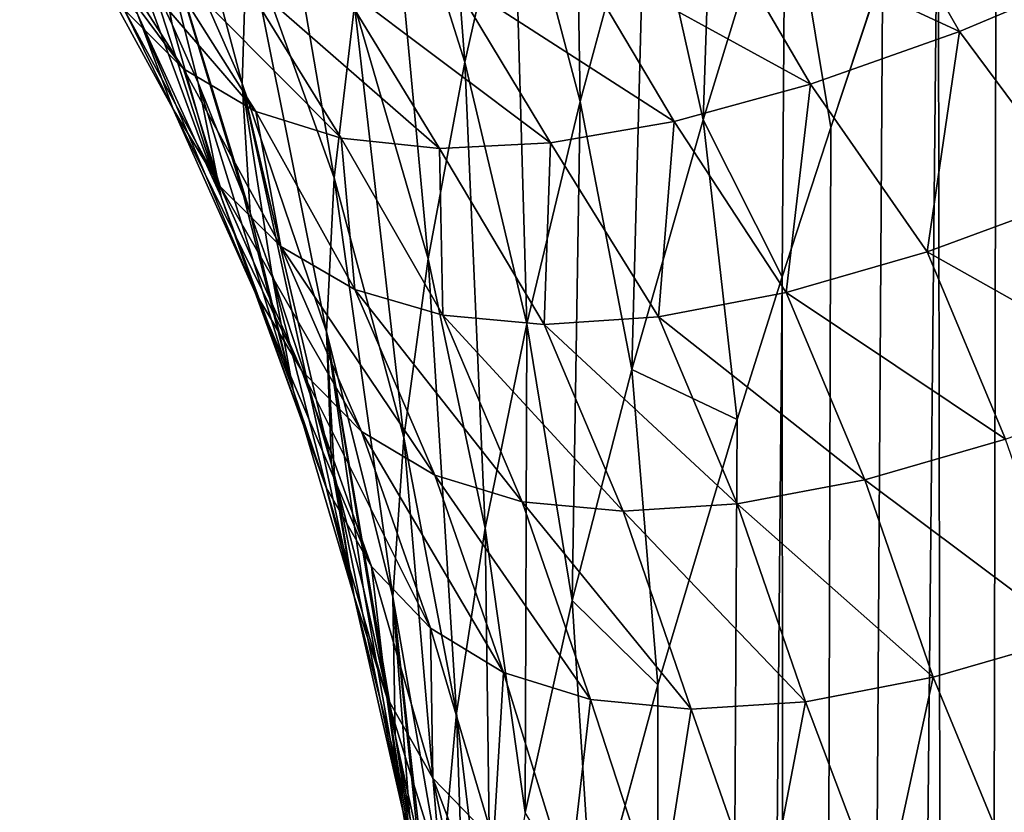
# Model space of a CAD drawing. Header units: metres. Extents: x -105 to 105, y -72 to 59.
# Tile 249 of 414: x -23.84 to -22.03, y -20.34 to -18.89. Entities that reach past the tile are written whole.
import ezdxf

# ---------------------------------------------------------------- set-up
doc = ezdxf.new("R2010")
doc.units = ezdxf.units.M
doc.layers.add('solid_509431_AD150_SW0001', color=7, linetype='CONTINUOUS')

msp = doc.modelspace()

# ---------------------------------------------------------------- linework, layer by layer
at = {"layer": 'solid_509431_AD150_SW0001'}
for points in [[(-21.811831, -17.51713, -13.546851), (-21.709316, -45.799999, -13.846418), (-22.101099, -45.799999, -12.617217)], [(-21.930765, -17.856762, -13.181198), (-21.811831, -17.51713, -13.546851), (-22.101099, -45.799999, -12.617217)], [(-22.044149, -18.183224, -12.811666), (-21.930765, -17.856762, -13.181198), (-22.101099, -45.799999, -12.617217)], [(-23.165861, -18.509912, -8.541439), (-23.086012, -18.127981, -9.242693), (-23.022078, -18.964365, -8.75092)], [(-23.086012, -18.127981, -9.242693), (-22.933374, -18.569557, -9.465773), (-23.022078, -18.964365, -8.75092)], [(-22.690262, -18.594568, -10.421729), (-22.551714, -18.119747, -11.116223), (-22.583651, -19.070663, -10.698814)], [(-22.551714, -18.119747, -11.116223), (-22.432859, -18.578514, -11.406165), (-22.583651, -19.070663, -10.698814)], [(-22.933374, -18.569557, -9.465773), (-22.824608, -18.142521, -10.165627), (-22.809645, -19.036787, -9.708496)], [(-22.824608, -18.142521, -10.165627), (-22.690262, -18.594568, -10.421729), (-22.809645, -19.036787, -9.708496)], [(-22.151781, -18.496555, -12.438587), (-22.044149, -18.183224, -12.811666), (-22.101099, -45.799999, -12.617217)], [(-23.619642, -18.578037, -6.086848), (-23.615685, -18.311844, -6.792102), (-23.431828, -19.003731, -6.2237)], [(-23.615685, -18.311844, -6.792102), (-23.423107, -18.729803, -6.941895), (-23.431828, -19.003731, -6.2237)], [(-23.423107, -18.729803, -6.941895), (-23.391928, -18.422169, -7.650547), (-23.262564, -19.177515, -7.105607)], [(-23.391928, -18.422169, -7.650547), (-23.225128, -18.860096, -7.828719), (-23.262564, -19.177515, -7.105607)], [(-22.151781, -18.496555, -12.438587), (-22.101099, -45.799999, -12.617217), (-22.423342, -45.799999, -11.367982)], [(-22.253414, -18.796906, -12.062535), (-22.151781, -18.496555, -12.438587), (-22.423342, -45.799999, -11.367982)], [(-23.225128, -18.860096, -7.828719), (-23.165861, -18.509912, -8.541439), (-23.089426, -19.326538, -8.022986)], [(-23.165861, -18.509912, -8.541439), (-23.022078, -18.964365, -8.75092), (-23.089426, -19.326538, -8.022986)], [(-23.840891, -18.570837, -3.025026), (-23.648663, -18.867676, -3.102503), (-23.53973, -18.97673, -2.383369)], [(-23.730108, -18.678516, -2.307783), (-23.840891, -18.570837, -3.025026), (-23.53973, -18.97673, -2.383369)], [(-23.619642, -18.578037, -6.086848), (-23.431828, -19.003731, -6.2237), (-23.417105, -19.241587, -5.494967)], [(-23.429138, -19.209547, -5.485817), (-23.619642, -18.578037, -6.086848), (-23.417105, -19.241587, -5.494967)], [(-23.560171, -18.895378, -5.396097), (-23.600784, -18.808748, -5.371358), (-23.619642, -18.578037, -6.086848)], [(-23.512674, -19.002621, -5.426723), (-23.560171, -18.895378, -5.396097), (-23.619642, -18.578037, -6.086848)], [(-23.429138, -19.209547, -5.485817), (-23.512674, -19.002621, -5.426723), (-23.619642, -18.578037, -6.086848)], [(-23.022078, -18.964365, -8.75092), (-22.933374, -18.569557, -9.465773), (-22.908329, -19.445976, -8.97842)], [(-22.933374, -18.569557, -9.465773), (-22.809645, -19.036787, -9.708496), (-22.908329, -19.445976, -8.97842)], [(-22.583651, -19.070663, -10.698814), (-22.432859, -18.578514, -11.406165), (-22.438086, -19.359228, -11.302949)], [(-22.432859, -18.578514, -11.406165), (-22.348892, -19.084425, -11.68388), (-22.438086, -19.359228, -11.302949)], [(-22.432859, -18.578514, -11.406165), (-22.253414, -18.796906, -12.062535), (-22.348892, -19.084425, -11.68388)], [(-22.809645, -19.036787, -9.708496), (-22.690262, -18.594568, -10.421729), (-22.714817, -19.529675, -9.970862)], [(-22.690262, -18.594568, -10.421729), (-22.583651, -19.070663, -10.698814), (-22.714817, -19.529675, -9.970862)], [(-22.289385, -18.599375, 2.671397), (-22.565861, -18.698092, 1.971354), (-22.112045, -18.908043, 2.602298)], [(-22.289385, -18.599375, 2.671397), (-22.112045, -18.908043, 2.602298), (-21.814156, -18.782606, 3.294207)], [(-23.470158, -19.212334, -4.695472), (-23.66935, -18.671778, -5.332242), (-23.600784, -18.808748, -5.371358)], [(-23.623817, -18.877438, -4.606027), (-23.66935, -18.671778, -5.332242), (-23.470158, -19.212334, -4.695472)], [(-23.730108, -18.678516, -2.307783), (-23.53973, -18.97673, -2.383369), (-23.406607, -19.055479, -1.664621)], [(-23.59514, -18.755766, -1.590784), (-23.730108, -18.678516, -2.307783), (-23.406607, -19.055479, -1.664621)], [(-22.565861, -18.698092, 1.971354), (-22.818495, -18.767904, 1.265036), (-22.38641, -19.005175, 1.902154)], [(-22.565861, -18.698092, 1.971354), (-22.38641, -19.005175, 1.902154), (-22.112045, -18.908043, 2.602298)], [(-23.734591, -18.728426, -3.820486), (-23.623817, -18.877438, -4.606027), (-23.558865, -19.051043, -3.873505)], [(-23.648663, -18.867676, -3.102503), (-23.734591, -18.728426, -3.820486), (-23.558865, -19.051043, -3.873505)], [(-23.431828, -19.003731, -6.2237), (-23.423107, -18.729803, -6.941895), (-23.276819, -19.46034, -6.372131)], [(-23.423107, -18.729803, -6.941895), (-23.262564, -19.177515, -7.105607), (-23.276819, -19.46034, -6.372131)], [(-23.59514, -18.755766, -1.590784), (-23.406607, -19.055479, -1.664621), (-23.249311, -19.104177, -0.946882)], [(-23.436024, -18.802883, -0.874561), (-23.59514, -18.755766, -1.590784), (-23.249311, -19.104177, -0.946882)], [(-22.818495, -18.767904, 1.265036), (-23.047543, -18.808683, 0.55425), (-22.637114, -19.073557, 1.195483)], [(-22.818495, -18.767904, 1.265036), (-22.637114, -19.073557, 1.195483), (-22.38641, -19.005175, 1.902154)], [(-22.348892, -19.084425, -11.68388), (-22.253414, -18.796906, -12.062535), (-22.423342, -45.799999, -11.367982)], [(-21.814156, -18.782606, 3.294207), (-22.112045, -18.908043, 2.602298), (-21.888138, -19.209362, 2.697474)], [(-23.470158, -19.212334, -4.695472), (-23.600784, -18.808748, -5.371358), (-23.560171, -18.895378, -5.396097)], [(-23.436024, -18.802883, -0.874561), (-23.249311, -19.104177, -0.946882), (-23.068417, -19.123222, -0.23045)], [(-23.253355, -18.820389, -0.159354), (-23.436024, -18.802883, -0.874561), (-23.068417, -19.123222, -0.23045)], [(-23.047543, -18.808683, 0.55425), (-23.253355, -18.820389, -0.159354), (-22.864359, -19.112953, 0.484072)], [(-23.047543, -18.808683, 0.55425), (-22.864359, -19.112953, 0.484072), (-22.637114, -19.073557, 1.195483)], [(-23.253355, -18.820389, -0.159354), (-23.068417, -19.123222, -0.23045), (-22.864359, -19.112953, 0.484072)], [(-23.648663, -18.867676, -3.102503), (-23.558865, -19.051043, -3.873505), (-23.471895, -19.193129, -3.137337)], [(-23.53973, -18.97673, -2.383369), (-23.648663, -18.867676, -3.102503), (-23.471895, -19.193129, -3.137337)], [(-23.262564, -19.177515, -7.105607), (-23.225128, -18.860096, -7.828719), (-23.134066, -19.654964, -7.283237)], [(-23.225128, -18.860096, -7.828719), (-23.089426, -19.326538, -8.022986), (-23.134066, -19.654964, -7.283237)], [(-23.623817, -18.877438, -4.606027), (-23.470158, -19.212334, -4.695472), (-23.407486, -19.38843, -3.95764)], [(-23.558865, -19.051043, -3.873505), (-23.623817, -18.877438, -4.606027), (-23.407486, -19.38843, -3.95764)], [(-23.470158, -19.212334, -4.695472), (-23.560171, -18.895378, -5.396097), (-23.512674, -19.002621, -5.426723)], [(-22.112045, -18.908043, 2.602298), (-22.38641, -19.005175, 1.902154), (-22.171764, -19.313736, 1.983854)], [(-22.112045, -18.908043, 2.602298), (-22.171764, -19.313736, 1.983854), (-21.888138, -19.209362, 2.697474)], [(-23.53973, -18.97673, -2.383369), (-23.471895, -19.193129, -3.137337), (-23.360712, -19.303606, -2.400131)], [(-23.406607, -19.055479, -1.664621), (-23.53973, -18.97673, -2.383369), (-23.360712, -19.303606, -2.400131)], [(-23.089426, -19.326538, -8.022986), (-23.022078, -18.964365, -8.75092), (-22.984823, -19.821487, -8.233347)], [(-23.022078, -18.964365, -8.75092), (-22.908329, -19.445976, -8.97842), (-22.984823, -19.821487, -8.233347)], [(-23.337688, -19.567741, -4.789032), (-23.512674, -19.002621, -5.426723), (-23.429138, -19.209547, -5.485817)], [(-23.470158, -19.212334, -4.695472), (-23.512674, -19.002621, -5.426723), (-23.337688, -19.567741, -4.789032)], [(-23.431828, -19.003731, -6.2237), (-23.276819, -19.46034, -6.372131), (-23.267353, -19.704729, -5.62723)], [(-23.311659, -19.553074, -5.583921), (-23.431828, -19.003731, -6.2237), (-23.267353, -19.704729, -5.62723)], [(-23.37685, -19.353539, -5.526938), (-23.417105, -19.241587, -5.494967), (-23.431828, -19.003731, -6.2237)], [(-23.311659, -19.553074, -5.583921), (-23.37685, -19.353539, -5.526938), (-23.431828, -19.003731, -6.2237)], [(-22.38641, -19.005175, 1.902154), (-22.637114, -19.073557, 1.195483), (-22.430916, -19.388369, 1.262666)], [(-22.38641, -19.005175, 1.902154), (-22.430916, -19.388369, 1.262666), (-22.171764, -19.313736, 1.983854)], [(-23.558865, -19.051043, -3.873505), (-23.407486, -19.38843, -3.95764), (-23.322224, -19.532299, -3.216074)], [(-23.471895, -19.193129, -3.137337), (-23.558865, -19.051043, -3.873505), (-23.322224, -19.532299, -3.216074)], [(-22.908329, -19.445976, -8.97842), (-22.809645, -19.036787, -9.708496), (-22.82461, -19.954748, -9.223938)], [(-22.809645, -19.036787, -9.708496), (-22.714817, -19.529675, -9.970862), (-22.82461, -19.954748, -9.223938)], [(-23.406607, -19.055479, -1.664621), (-23.360712, -19.303606, -2.400131), (-23.224236, -19.382553, -1.663572)], [(-23.249311, -19.104177, -0.946882), (-23.406607, -19.055479, -1.664621), (-23.224236, -19.382553, -1.663572)], [(-22.714817, -19.529675, -9.970862), (-22.583651, -19.070663, -10.698814), (-22.520872, -19.621613, -10.920149)], [(-22.583651, -19.070663, -10.698814), (-22.438086, -19.359228, -11.302949), (-22.520872, -19.621613, -10.920149)], [(-22.637114, -19.073557, 1.195483), (-22.864359, -19.112953, 0.484072), (-22.665668, -19.432844, 0.535786)], [(-22.637114, -19.073557, 1.195483), (-22.665668, -19.432844, 0.535786), (-22.430916, -19.388369, 1.262666)], [(-22.438086, -19.359228, -11.302949), (-22.348892, -19.084425, -11.68388), (-22.423342, -45.799999, -11.367982)], [(-23.249311, -19.104177, -0.946882), (-23.224236, -19.382553, -1.663572), (-23.062544, -19.430206, -0.928396)], [(-23.068417, -19.123222, -0.23045), (-23.249311, -19.104177, -0.946882), (-23.062544, -19.430206, -0.928396)], [(-22.864359, -19.112953, 0.484072), (-23.068417, -19.123222, -0.23045), (-22.876213, -19.446875, -0.195023)], [(-23.068417, -19.123222, -0.23045), (-23.062544, -19.430206, -0.928396), (-22.876213, -19.446875, -0.195023)], [(-22.864359, -19.112953, 0.484072), (-22.876213, -19.446875, -0.195023), (-22.665668, -19.432844, 0.535786)], [(-23.276819, -19.46034, -6.372131), (-23.262564, -19.177515, -7.105607), (-23.154629, -19.947849, -6.532135)], [(-23.262564, -19.177515, -7.105607), (-23.134066, -19.654964, -7.283237), (-23.154629, -19.947849, -6.532135)], [(-23.471895, -19.193129, -3.137337), (-23.322224, -19.532299, -3.216074), (-23.212454, -19.644218, -2.473485)], [(-23.360712, -19.303606, -2.400131), (-23.471895, -19.193129, -3.137337), (-23.212454, -19.644218, -2.473485)], [(-23.470158, -19.212334, -4.695472), (-23.337688, -19.567741, -4.789032), (-23.277395, -19.746683, -4.044255)], [(-23.407486, -19.38843, -3.95764), (-23.470158, -19.212334, -4.695472), (-23.277395, -19.746683, -4.044255)], [(-23.337688, -19.567741, -4.789032), (-23.429138, -19.209547, -5.485817), (-23.417105, -19.241587, -5.494967)], [(-21.888138, -19.209362, 2.697474), (-22.171764, -19.313736, 1.983854), (-21.744513, -19.553568, 2.65059)], [(-23.337688, -19.567741, -4.789032), (-23.417105, -19.241587, -5.494967), (-23.37685, -19.353539, -5.526938)], [(-23.360712, -19.303606, -2.400131), (-23.212454, -19.644218, -2.473485), (-23.077209, -19.724432, -1.731714)], [(-23.224236, -19.382553, -1.663572), (-23.360712, -19.303606, -2.400131), (-23.077209, -19.724432, -1.731714)], [(-22.171764, -19.313736, 1.983854), (-22.430916, -19.388369, 1.262666), (-22.027714, -19.65794, 1.934822)], [(-22.171764, -19.313736, 1.983854), (-22.027714, -19.65794, 1.934822), (-21.744513, -19.553568, 2.65059)], [(-23.134066, -19.654964, -7.283237), (-23.089426, -19.326538, -8.022986), (-23.037622, -20.162138, -7.474778)], [(-23.089426, -19.326538, -8.022986), (-22.984823, -19.821487, -8.233347), (-23.037622, -20.162138, -7.474778)], [(-23.225424, -19.947655, -4.871447), (-23.37685, -19.353539, -5.526938), (-23.311659, -19.553074, -5.583921)], [(-23.337688, -19.567741, -4.789032), (-23.37685, -19.353539, -5.526938), (-23.225424, -19.947655, -4.871447)], [(-22.438086, -19.359228, -11.302949), (-22.423342, -45.799999, -11.367982), (-22.675034, -45.799999, -10.102643)], [(-22.520872, -19.621613, -10.920149), (-22.438086, -19.359228, -11.302949), (-22.675034, -45.799999, -10.102643)], [(-23.407486, -19.38843, -3.95764), (-23.277395, -19.746683, -4.044255), (-23.193779, -19.892572, -3.295637)], [(-23.322224, -19.532299, -3.216074), (-23.407486, -19.38843, -3.95764), (-23.193779, -19.892572, -3.295637)], [(-23.224236, -19.382553, -1.663572), (-23.077209, -19.724432, -1.731714), (-22.916538, -19.773148, -0.991665)], [(-23.062544, -19.430206, -0.928396), (-23.224236, -19.382553, -1.663572), (-22.916538, -19.773148, -0.991665)], [(-22.430916, -19.388369, 1.262666), (-22.665668, -19.432844, 0.535786), (-22.286531, -19.732582, 1.210927)], [(-22.430916, -19.388369, 1.262666), (-22.286531, -19.732582, 1.210927), (-22.027714, -19.65794, 1.934822)], [(-23.062544, -19.430206, -0.928396), (-22.916538, -19.773148, -0.991665), (-22.730967, -19.790565, -0.253893)], [(-22.876213, -19.446875, -0.195023), (-23.062544, -19.430206, -0.928396), (-22.730967, -19.790565, -0.253893)], [(-22.665668, -19.432844, 0.535786), (-22.876213, -19.446875, -0.195023), (-22.520931, -19.776934, 0.480768)], [(-22.665668, -19.432844, 0.535786), (-22.520931, -19.776934, 0.480768), (-22.286531, -19.732582, 1.210927)], [(-22.984823, -19.821487, -8.233347), (-22.908329, -19.445976, -8.97842), (-22.911322, -20.344948, -8.459801)], [(-22.908329, -19.445976, -8.97842), (-22.82461, -19.954748, -9.223938), (-22.911322, -20.344948, -8.459801)], [(-22.876213, -19.446875, -0.195023), (-22.730967, -19.790565, -0.253893), (-22.520931, -19.776934, 0.480768)], [(-23.276819, -19.46034, -6.372131), (-23.154629, -19.947849, -6.532135), (-23.150496, -20.201149, -5.768996)], [(-23.167742, -20.115776, -5.744616), (-23.276819, -19.46034, -6.372131), (-23.150496, -20.201149, -5.768996)], [(-23.26186, -19.724619, -5.63291), (-23.267353, -19.704729, -5.62723), (-23.276819, -19.46034, -6.372131)], [(-23.209166, -19.930326, -5.691656), (-23.26186, -19.724619, -5.63291), (-23.276819, -19.46034, -6.372131)], [(-23.167742, -20.115776, -5.744616), (-23.209166, -19.930326, -5.691656), (-23.276819, -19.46034, -6.372131)], [(-23.322224, -19.532299, -3.216074), (-23.193779, -19.892572, -3.295637), (-23.085228, -20.006006, -2.545989)], [(-23.212454, -19.644218, -2.473485), (-23.322224, -19.532299, -3.216074), (-23.085228, -20.006006, -2.545989)], [(-22.82461, -19.954748, -9.223938), (-22.714817, -19.529675, -9.970862), (-22.666981, -20.109926, -10.149743)], [(-22.714817, -19.529675, -9.970862), (-22.520872, -19.621613, -10.920149), (-22.666981, -20.109926, -10.149743)], [(-23.225424, -19.947655, -4.871447), (-23.311659, -19.553074, -5.583921), (-23.267353, -19.704729, -5.62723)], [(-23.277395, -19.746683, -4.044255), (-23.337688, -19.567741, -4.789032), (-23.225424, -19.947655, -4.871447)], [(-22.666981, -20.109926, -10.149743), (-22.520872, -19.621613, -10.920149), (-22.675034, -45.799999, -10.102643)], [(-23.212454, -19.644218, -2.473485), (-23.085228, -20.006006, -2.545989), (-22.950914, -20.087385, -1.797329)], [(-23.077209, -19.724432, -1.731714), (-23.212454, -19.644218, -2.473485), (-22.950914, -20.087385, -1.797329)], [(-23.154629, -19.947849, -6.532135), (-23.134066, -19.654964, -7.283237), (-23.065273, -20.466244, -6.703709)], [(-23.134066, -19.654964, -7.283237), (-23.037622, -20.162138, -7.474778), (-23.065273, -20.466244, -6.703709)], [(-22.027714, -19.65794, 1.934822), (-22.286531, -19.732582, 1.210927), (-21.9014, -20.020796, 1.89559)], [(-23.225424, -19.947655, -4.871447), (-23.267353, -19.704729, -5.62723), (-23.26186, -19.724619, -5.63291)], [(-23.135275, -20.343971, -4.97316), (-23.26186, -19.724619, -5.63291), (-23.209166, -19.930326, -5.691656)], [(-23.225424, -19.947655, -4.871447), (-23.26186, -19.724619, -5.63291), (-23.135275, -20.343971, -4.97316)], [(-23.077209, -19.724432, -1.731714), (-22.950914, -20.087385, -1.797329), (-22.790867, -20.136902, -1.050757)], [(-22.916538, -19.773148, -0.991665), (-23.077209, -19.724432, -1.731714), (-22.790867, -20.136902, -1.050757)], [(-22.286531, -19.732582, 1.210927), (-22.520931, -19.776934, 0.480768), (-22.160673, -20.096138, 1.167775)], [(-22.286531, -19.732582, 1.210927), (-22.160673, -20.096138, 1.167775), (-21.9014, -20.020796, 1.89559)], [(-23.277395, -19.746683, -4.044255), (-23.225424, -19.947655, -4.871447), (-23.165701, -20.132435, -4.102625)], [(-23.193779, -19.892572, -3.295637), (-23.277395, -19.746683, -4.044255), (-23.165701, -20.132435, -4.102625)], [(-22.916538, -19.773148, -0.991665), (-22.790867, -20.136902, -1.050757), (-22.605555, -20.154684, -0.307004)], [(-22.730967, -19.790565, -0.253893), (-22.916538, -19.773148, -0.991665), (-22.605555, -20.154684, -0.307004)], [(-22.520931, -19.776934, 0.480768), (-22.730967, -19.790565, -0.253893), (-22.395422, -20.140961, 0.432986)], [(-22.520931, -19.776934, 0.480768), (-22.395422, -20.140961, 0.432986), (-22.160673, -20.096138, 1.167775)], [(-22.730967, -19.790565, -0.253893), (-22.605555, -20.154684, -0.307004), (-22.395422, -20.140961, 0.432986)], [(-23.037622, -20.162138, -7.474778), (-22.984823, -19.821487, -8.233347), (-22.973244, -20.699028, -7.680231)], [(-22.984823, -19.821487, -8.233347), (-22.911322, -20.344948, -8.459801), (-22.973244, -20.699028, -7.680231)], [(-23.193779, -19.892572, -3.295637), (-23.165701, -20.132435, -4.102625), (-23.080734, -20.281898, -3.329805)], [(-23.085228, -20.006006, -2.545989), (-23.193779, -19.892572, -3.295637), (-23.080734, -20.281898, -3.329805)], [(-23.135275, -20.343971, -4.97316), (-23.209166, -19.930326, -5.691656), (-23.167742, -20.115776, -5.744616)], [(-23.225424, -19.947655, -4.871447), (-23.135275, -20.343971, -4.97316), (-23.078175, -20.532339, -4.194085)], [(-23.165701, -20.132435, -4.102625), (-23.225424, -19.947655, -4.871447), (-23.078175, -20.532339, -4.194085)], [(-23.154629, -19.947849, -6.532135), (-23.065273, -20.466244, -6.703709), (-23.066864, -20.730619, -5.920201)], [(-23.094465, -20.527222, -5.862116), (-23.154629, -19.947849, -6.532135), (-23.066864, -20.730619, -5.920201)], [(-23.123642, -20.346525, -5.810513), (-23.150496, -20.201149, -5.768996), (-23.154629, -19.947849, -6.532135)], [(-23.094465, -20.527222, -5.862116), (-23.123642, -20.346525, -5.810513), (-23.154629, -19.947849, -6.532135)], [(-22.911322, -20.344948, -8.459801), (-22.82461, -19.954748, -9.223938), (-22.786806, -20.55142, -9.37434)], [(-22.82461, -19.954748, -9.223938), (-22.666981, -20.109926, -10.149743), (-22.786806, -20.55142, -9.37434)], [(-23.085228, -20.006006, -2.545989), (-23.080734, -20.281898, -3.329805), (-22.969162, -20.396921, -2.556051)], [(-22.950914, -20.087385, -1.797329), (-23.085228, -20.006006, -2.545989), (-22.969162, -20.396921, -2.556051)], [(-21.9014, -20.020796, 1.89559), (-22.160673, -20.096138, 1.167775), (-22.00758, -20.467384, 1.267945)], [(-22.950914, -20.087385, -1.797329), (-22.969162, -20.396921, -2.556051), (-22.830322, -20.478033, -1.783625)], [(-22.790867, -20.136902, -1.050757), (-22.950914, -20.087385, -1.797329), (-22.830322, -20.478033, -1.783625)], [(-22.160673, -20.096138, 1.167775), (-22.395422, -20.140961, 0.432986), (-22.252535, -20.519676, 0.51334)], [(-22.160673, -20.096138, 1.167775), (-22.252535, -20.519676, 0.51334), (-22.00758, -20.467384, 1.267945)], [(-23.066191, -20.760618, -5.079068), (-23.167742, -20.115776, -5.744616), (-23.150496, -20.201149, -5.768996)], [(-23.135275, -20.343971, -4.97316), (-23.167742, -20.115776, -5.744616), (-23.066191, -20.760618, -5.079068)], [(-22.786806, -20.55142, -9.37434), (-22.666981, -20.109926, -10.149743), (-22.675034, -45.799999, -10.102643)], [(-23.165701, -20.132435, -4.102625), (-23.078175, -20.532339, -4.194085), (-22.994833, -20.684412, -3.410888)], [(-23.080734, -20.281898, -3.329805), (-23.165701, -20.132435, -4.102625), (-22.994833, -20.684412, -3.410888)], [(-22.790867, -20.136902, -1.050757), (-22.830322, -20.478033, -1.783625), (-22.664295, -20.525427, -1.013883)], [(-22.605555, -20.154684, -0.307004), (-22.790867, -20.136902, -1.050757), (-22.664295, -20.525427, -1.013883)], [(-22.605555, -20.154684, -0.307004), (-22.664295, -20.525427, -1.013883), (-22.471544, -20.539215, -0.247824)], [(-22.395422, -20.140961, 0.432986), (-22.605555, -20.154684, -0.307004), (-22.471544, -20.539215, -0.247824)], [(-22.395422, -20.140961, 0.432986), (-22.471544, -20.539215, -0.247824), (-22.252535, -20.519676, 0.51334)], [(-23.065273, -20.466244, -6.703709), (-23.037622, -20.162138, -7.474778), (-23.00876, -21.015511, -6.886848)], [(-23.037622, -20.162138, -7.474778), (-22.973244, -20.699028, -7.680231), (-23.00876, -21.015511, -6.886848)], [(-23.066191, -20.760618, -5.079068), (-23.150496, -20.201149, -5.768996), (-23.123642, -20.346525, -5.810513)], [(-23.080734, -20.281898, -3.329805), (-22.994833, -20.684412, -3.410888), (-22.884188, -20.801195, -2.626712)], [(-22.969162, -20.396921, -2.556051), (-23.080734, -20.281898, -3.329805), (-22.884188, -20.801195, -2.626712)], [(-23.135275, -20.343971, -4.97316), (-23.066191, -20.760618, -5.079068), (-23.011837, -20.952929, -4.288227)], [(-23.078175, -20.532339, -4.194085), (-23.135275, -20.343971, -4.97316), (-23.011837, -20.952929, -4.288227)]]:
    msp.add_3dface(points, dxfattribs=at)

doc.saveas('drawing.dxf')
